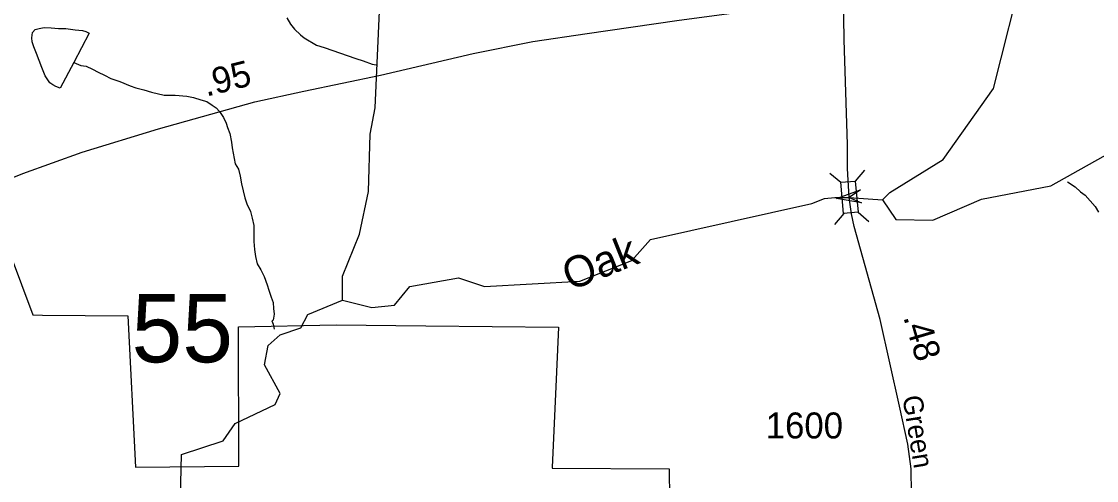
# Model space of a CAD drawing. Extents: x 2001466 to 2224147, y 644118 to 847247.
# Drawn here: x 2024898 to 2030071, y 735969 to 738177 of the extents above; entities that cross this region are included whole.
import ezdxf

# ---------------------------------------------------------------- set-up
doc = ezdxf.new("R2010")
doc.units = 0
for name, color, linetype in [('Exist Boundary Political City Limit New Hole', 7, 'Continuous'), ('Exist Hydrographic Creek Single Shore', 7, 'Continuous'), ('Exist Hydrographic Creek Single Shore Label', 7, 'Continuous'), ('Exist Hydrographic Misc Water Feature', 7, 'Continuous'), ('Exist Road Secondary Mileage Hundredths English Label', 7, 'Continuous'), ('Exist Road Secondary Structure Standard Bridge Attributed CELL', 7, 'Continuous'), ('Exist Road Secondary Structure Standard Bridge CELL', 7, 'Continuous'), ('Exist Road Secondary Structure Standard Bridge Number Label', 7, 'Continuous'), ('Exist Road Secondary Type 51 Attributed', 7, 'Continuous'), ('Exist Road Secondary Type 51 Label', 7, 'Continuous'), ('Exist Road Secondary Type 51 Number Label', 7, 'Continuous'), ('Map Preparation Boundary City Limit Buffer Line', 7, 'Continuous')]:
    doc.layers.add(name, color=color, linetype=linetype)

msp = doc.modelspace()

# ---------------------------------------------------------------- linework, layer by layer
at = {"layer": 'Exist Boundary Political City Limit New Hole'}
for points in [[(2024732.8, 737349.6), (2024953, 736766.3), (2025000, 736764.3), (2025409.6, 736762)], [(2025409.6, 736762), (2025446.8, 736033.1), (2025943.6, 736037.8), (2025941.8, 736709.1), (2026411.8, 736717.8), (2026844.4, 736713.5), (2027481.2, 736707.3), (2027471.9, 736492.3), (2027452.1, 736031.4), (2027451.6, 736028), (2028015.2, 736024.8), (2028018.1, 735737.2)]]:
    msp.add_lwpolyline(points, dxfattribs=at)
at = {"layer": 'Exist Hydrographic Creek Single Shore'}
for points in [[(2026442.4, 736836.9), (2026442.4, 736951.8), (2026525.2, 737153.5), (2026567.3, 737359.4), (2026575.3, 737634.8), (2026600.3, 737762.3), (2026625.3, 738336), (2026908.3, 738986.4), (2026966.3, 739270.6), (2026987.2, 739982.2)], [(2029041.2, 737319.5), (2029076.3, 737355.3), (2029333.2, 737512.9), (2029575.4, 737855.7), (2029724.2, 738446.5), (2029841.3, 738713.3), (2029821.2, 738907.8), (2029822.7, 739116.8), (2029843.6, 739163.8), (2029889.8, 739269.7), (2029936.8, 739347.3), (2030065.2, 739463.3), (2030165.3, 739697.5)], [(2029041.2, 737319.5), (2029104.6, 737224), (2029283.4, 737221.9), (2029517.3, 737322.1), (2029850.4, 737387.5), (2030208.4, 737586.9), (2030600.2, 737654.4), (2030824.4, 737754.7), (2031508.2, 737747.4), (2031883.2, 737562.5), (2032133.2, 737482), (2032691.3, 737490.3)], [(2026442.4, 736836.9), (2026584.3, 736801.2), (2026692.3, 736812.1), (2026767.4, 736902.4), (2027000.3, 736943.7), (2027125.2, 736901.7), (2027584.3, 736928.5), (2027834.3, 737028.3), (2027925.3, 737128.2), (2028701.2, 737301.6), (2028761.6, 737326.2), (2028810.8, 737331.4), (2028880.9, 737330.7), (2029041.2, 737319.5)], [(2025377.3, 734978.6), (2025360.3, 735169.2), (2025318.3, 735252.1), (2025318.3, 735409.6), (2025593.3, 735653.4), (2025660.3, 735750.5), (2025668.3, 736094.8), (2025868.2, 736159.6), (2025926.3, 736243.8), (2026118.4, 736335), (2026143.2, 736386.9), (2026067.3, 736526.3), (2026084.4, 736617.8), (2026142.4, 736669.1), (2026242.3, 736703.2), (2026276.3, 736768.1), (2026442.4, 736836.9)]]:
    msp.add_lwpolyline(points, dxfattribs=at)
at = {"layer": 'Exist Hydrographic Misc Water Feature'}
for points in [[(2026175.6, 738195.8), (2026191.8, 738164.3), (2026211.9, 738140.1), (2026240, 738112.5), (2026257.8, 738098.2), (2026318.1, 738064.1), (2026354.2, 738052.7), (2026506.6, 737999.6), (2026542.7, 737987.4), (2026584.7, 737971.7), (2026604, 737969.7)], [(2025149.7, 737980.6), (2025084.7, 737857.2), (2025062.8, 737865), (2025048.6, 737872.6), (2025034.7, 737882.8), (2025012.6, 737916.8), (2024996.4, 737956.6), (2024982.4, 737990.5), (2024970.1, 738022.7), (2024958, 738055), (2024949.8, 738078.9), (2024947.8, 738098.7), (2024951.7, 738124.9), (2024963.8, 738138.5), (2024983.9, 738143.1), (2025007.6, 738149.1), (2025041.7, 738146.8), (2025075.7, 738143.6), (2025111.8, 738143.7), (2025155.7, 738137.9), (2025191.8, 738133.9), (2025207.8, 738129.4), (2025224, 738121.7), (2025149.7, 737980.6)], [(2025149.7, 737980.6), (2025184.4, 737965.8), (2025208.6, 737962.1), (2025240.4, 737947.5), (2025266.6, 737933.9), (2025296.8, 737918.5), (2025328.7, 737903.9), (2025370.8, 737888.2), (2025421, 737868.3), (2025448.9, 737858.8), (2025486.8, 737848.9), (2025523.1, 737836.8), (2025585.1, 737823.2), (2025637.1, 737823.7), (2025693.1, 737817.7), (2025725.1, 737812.1), (2025761.2, 737799.8), (2025789.3, 737791.9), (2025815.3, 737774.2), (2025835.2, 737762.3), (2025851.4, 737744.7), (2025869.5, 737714.8), (2025883.6, 737688.3), (2025889.8, 737666.8), (2025899.8, 737638.7), (2025908, 737596.7), (2025912.1, 737568.8), (2025926.5, 737493), (2025942.5, 737466.4), (2025950.7, 737432.6), (2025956.8, 737396.4), (2025964.8, 737362.6), (2025973, 737328.8), (2025983.1, 737300.8), (2025999.3, 737262.7), (2026007.5, 737230.5), (2026015.5, 737196.7), (2026015.7, 737159), (2026015.9, 737118.8), (2026020, 737080.9), (2026024.3, 737047.3), (2026032.3, 737011), (2026050.5, 736982.8), (2026066.5, 736951.2), (2026080.7, 736910.7), (2026088.9, 736885.1), (2026098.9, 736851.3), (2026109.2, 736824.9), (2026111.2, 736796.9), (2026113.3, 736769), (2026109.4, 736741.2), (2026103.4, 736737.2), (2026109.4, 736721.5), (2026113.5, 736696.8)], [(2029931.1, 737406.3), (2029967.4, 737381.8), (2029993.7, 737357.5), (2030015.8, 737341.5), (2030063.8, 737287.9), (2030080.2, 737259.7)]]:
    msp.add_lwpolyline(points, dxfattribs=at)
at = {"layer": 'Exist Road Secondary Structure Standard Bridge Attributed CELL'}
msp.add_lwpolyline([(2028940.4, 737304.5), (2028820.2, 737325.1), (2028934.6, 737367.3), (2028880.9, 737330.7)], close=True, dxfattribs=at)
at = {"layer": 'Exist Road Secondary Structure Standard Bridge CELL'}
for p, q in [((2028787, 737448.1), (2028839.8, 737403.8)), ((2028954.5, 737462.8), (2028910.2, 737410)), ((2028854.3, 737253.4), (2028810, 737200.5)), ((2028923.1, 737259.4), (2028975.9, 737215.1))]:
    msp.add_line(p, q, dxfattribs=at)
msp.add_lwpolyline([(2028910.2, 737410), (2028923.4, 737259.4), (2028853.1, 737253.2), (2028839.8, 737403.8)], close=True, dxfattribs=at)
at = {"layer": 'Exist Road Secondary Type 51 Attributed'}
for points in [[(2023978.9, 737064.8), (2024314.8, 737199.3), (2024583.5, 737316), (2024905.3, 737445.6), (2025190.1, 737548.7), (2025556.6, 737660.6), (2026021.6, 737790.2), (2026256.5, 737841.7), (2026625.4, 737919), (2027071.9, 738022.9), (2027358.3, 738080.8), (2027620.2, 738120.3), (2028050.6, 738181.5), (2028327.4, 738218.5), (2028450.9, 738253.1), (2028616.6, 738314.3), (2028852.4, 738415)], [(2028880.9, 737330.7), (2028872, 737469.5), (2028872.1, 737584.9), (2028856, 738088.9), (2028852.4, 738415)], [(2029181, 735907.1), (2029178.6, 736024.6), (2029162.5, 736143.8), (2029122.3, 736327.4), (2029029, 736744.4), (2028904, 737190.4), (2028892.1, 737251.6), (2028880.9, 737330.7)]]:
    msp.add_lwpolyline(points, dxfattribs=at)
at = {"layer": 'Map Preparation Boundary City Limit Buffer Line'}
for points in [[(2024732.8, 737349.6), (2024953, 736766.3), (2025000, 736764.3), (2025409.6, 736762)], [(2025409.6, 736762), (2025446.8, 736033.1), (2025943.6, 736037.8), (2025941.8, 736709.1), (2026411.8, 736717.8), (2026844.4, 736713.5), (2027481.2, 736707.3), (2027471.9, 736492.3), (2027452.1, 736031.4), (2027451.6, 736028), (2028015.2, 736024.8), (2028018.1, 735737.2)]]:
    msp.add_lwpolyline(points, dxfattribs=at)

# ---------------------------------------------------------------- texts
at = {"layer": 'Exist Hydrographic Creek Single Shore Label'}
msp.add_text('Oak', height=150, rotation=21.7766, dxfattribs=at).set_placement((2027537.9, 736880))
at = {"layer": 'Exist Road Secondary Mileage Hundredths English Label'}
for s, rotation, p in [('.95', 14.107, (2025787.4, 737815.4)), ('.48', 286.4349, (2029140.1, 736755.8))]:
    msp.add_text(s, height=125, rotation=rotation, dxfattribs=at).set_placement(p)
at = {"layer": 'Exist Road Secondary Structure Standard Bridge Number Label'}
msp.add_text('55', height=328.08, dxfattribs=at).set_placement((2025427.8, 736537.7))
at = {"layer": 'Exist Road Secondary Type 51 Label'}
msp.add_text('Green', height=95, rotation=279.3032, dxfattribs=at).set_placement((2029136.3, 736371.2))
at = {"layer": 'Exist Road Secondary Type 51 Number Label'}
msp.add_text('1600', height=125, dxfattribs=at).set_placement((2028479.1, 736171.3))

doc.saveas('drawing.dxf')
